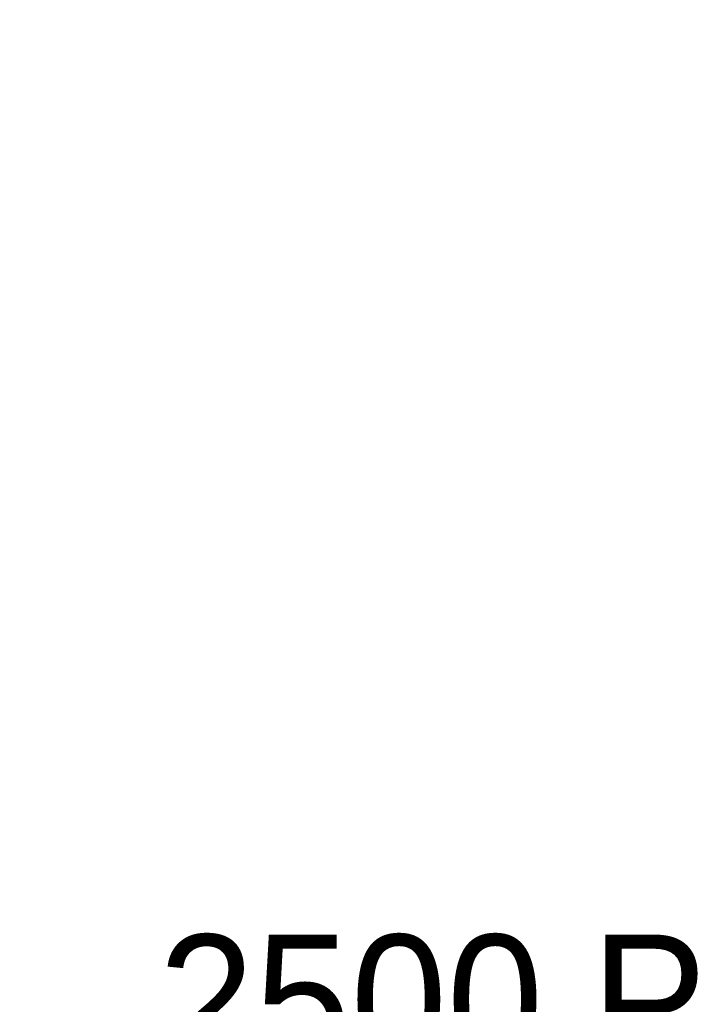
# Model space of a CAD drawing. Header units: millimetres. Extents: x -2233 to 65662, y -50530 to 6847.
# Tile 645 of 656: x 25232 to 26545, y 2356 to 4260. Entities that reach past the tile are written whole.
import ezdxf

# ---------------------------------------------------------------- set-up
doc = ezdxf.new("R2010")
doc.units = ezdxf.units.MM
doc.layers.add('COTAS_P', color=1, linetype='Continuous', lineweight=0)
doc.dimstyles.new('R19_100', dxfattribs={"dimtxt": 250, "dimasz": 150, "dimexe": 150, "dimexo": 80, "dimgap": 100, "dimtad": 1, "dimtih": 1, "dimtoh": 1, "dimdsep": 46, "dimcen": 0.09, "dimadec": 0, "dimazin": 0, "dimtfac": 1, "dimtdec": 4, "dimtofl": 0, "dimtmove": 0, "dimatfit": 3, "dimfxl": 1, "dimtolj": 1, "dimtzin": 0, "dimarcsym": 0})

# ---------------------------------------------------------------- blocks, each defined once
blk = doc.blocks.new('DIM_R32_7')
at = {"layer": 'COTAS_P'}
for p, q in [((24250.1, 2141), (24400.1, 2186)), ((26750.1, 2141), (26600.1, 2186)), ((24250.1, 1241), (24250.1, 2141)), ((24250.1, 2141), (26750.1, 2141)), ((24250.1, 2141), (24400.1, 2096)), ((26750.1, 2141), (26600.1, 2096)), ((26750.1, 1241), (26750.1, 2141))]:
    blk.add_line(p, q, dxfattribs=at)
blk.add_text('2500 P', height=250, dxfattribs=at).set_placement((25500.1, 2241))
blk = doc.blocks.new('DIM_R32_10')
at = {"layer": 'COTAS_P'}
for p, q in [((40140.5, 4243.9), (39984.7, 4259.8)), ((26530.5, 1633.9), (40140.5, 4243.9)), ((40140.5, 4243.9), (40001.7, 4171.4)), ((40310, 3360), (40140.5, 4243.9)), ((26530.5, 1633.9), (26669.3, 1706.3)), ((26700, 750), (26530.5, 1633.9)), ((26530.5, 1633.9), (26686.3, 1617.9))]:
    blk.add_line(p, q, dxfattribs=at)
blk.add_text('13858 P', height=250, rotation=10.8559, dxfattribs=at).set_placement((33316.7, 3037.1))

msp = doc.modelspace()

# ---------------------------------------------------------------- dimensions: what is measured, and where the dimension line sits
at = {"layer": 'COTAS_P'}
for p1, p2, picture, middle in [((26700, 750), (40310, 3360), 'DIM_R32_10', (33335.495, 2938.894)), ((24250.067, 1241), (26750.067, 1241), 'DIM_R32_7', (25500.067, 2141))]:
    dim = msp.add_aligned_dim(p1=p1, p2=p2, distance=900, text='<> P', dimstyle='R19_100', dxfattribs=at)
    dim.commit()
    dim.dimension.update_dxf_attribs({"geometry": picture, "text_midpoint": middle})

doc.saveas('drawing.dxf')
